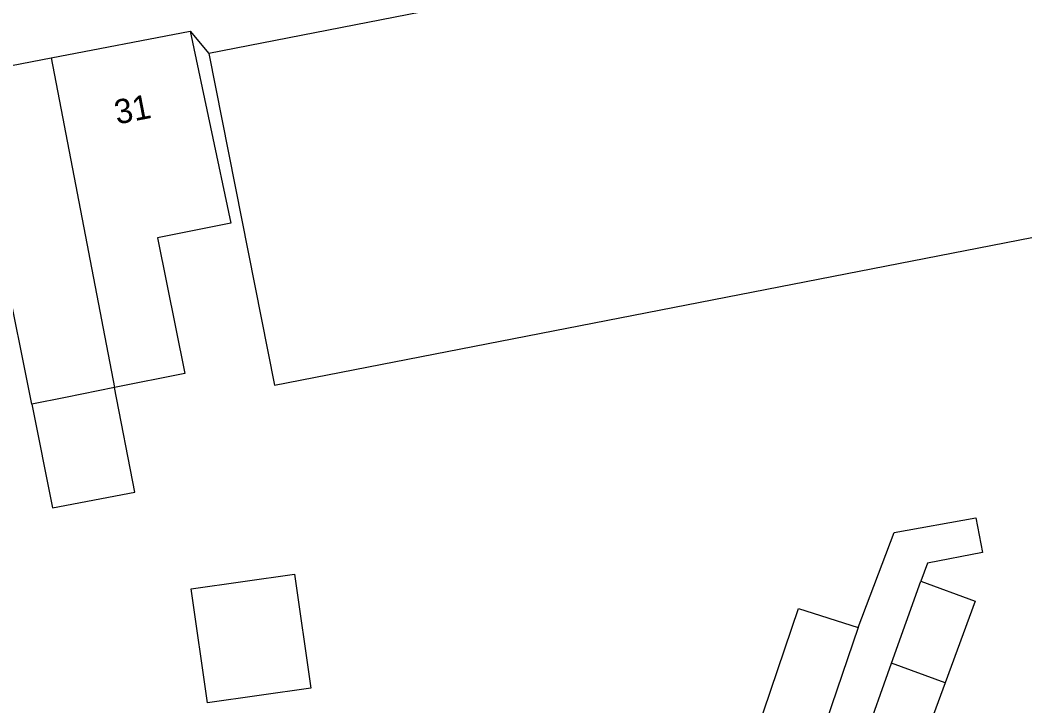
# Model space of a CAD drawing. Extents: x 160379 to 161131, y 383940 to 384849.
# Drawn here: x 160673.1 to 160714.44, y 384770.1 to 384798.32 of the extents above; entities that cross this region are included whole.
import ezdxf

# ---------------------------------------------------------------- set-up
doc = ezdxf.new("R2010")
doc.units = 0
for name, color, linetype in [('IMGEO_Pand', 7, 'Continuous'), ('IMGEO_Pand_nummerreeks', 7, 'Continuous'), ('IMGEO_Voetpad_open', 7, 'Continuous')]:
    doc.layers.add(name, color=color, linetype=linetype)

msp = doc.modelspace()

# ---------------------------------------------------------------- linework, layer by layer
at = {"layer": 'IMGEO_Pand'}
for points in [[(160734.212, 384805.42), (160733.849, 384807.308), (160708.498, 384802.355), (160708.412, 384802.765), (160706.995, 384802.488), (160707.079, 384802.056), (160704.115, 384801.479), (160703.994, 384801.892), (160702.589, 384801.624), (160702.668, 384801.211), (160680.864, 384796.949)], [(160674.38, 384796.767), (160680.098, 384797.869)], [(160680.098, 384797.869), (160681.774, 384789.968), (160678.754, 384789.365), (160679.872, 384783.776), (160676.988, 384783.2)], [(160680.864, 384796.949), (160683.571, 384783.298), (160728.933, 384792.151), (160729.789, 384787.742), (160737.348, 384789.133)], [(160668.056, 384795.549), (160674.38, 384796.767)], [(160674.38, 384796.767), (160676.988, 384783.2)], [(160673.583, 384782.519), (160672.449, 384788.196), (160669.214, 384787.549), (160668.794, 384790.685), (160668.056, 384795.549)], [(160676.988, 384783.2), (160674.969, 384782.796), (160673.583, 384782.519)], [(160673.583, 384782.519), (160674.436, 384778.251), (160677.815, 384778.9), (160676.988, 384783.2)], [(160685.066, 384770.827), (160680.81, 384770.22), (160680.14, 384774.915), (160684.395, 384775.523), (160685.066, 384770.827)], [(160708.96, 384771.858), (160710.158, 384775.229)], [(160710.158, 384775.229), (160712.391, 384774.403), (160711.158, 384771.051)], [(160696.696, 384766.874), (160697.048, 384769.137), (160703.128, 384768.191), (160705.121, 384774.102), (160707.587, 384773.325)], [(160707.587, 384773.325), (160704.952, 384765.59), (160696.696, 384766.874)], [(160707.816, 384768.64), (160708.96, 384771.858)], [(160711.158, 384771.051), (160708.96, 384771.858)], [(160711.158, 384771.051), (160709.952, 384767.775), (160707.816, 384768.64)]]:
    msp.add_lwpolyline(points, dxfattribs=at)
at = {"layer": 'IMGEO_Voetpad_open'}
for points in [[(160680.098, 384797.869), (160680.864, 384796.949)], [(160707.587, 384773.325), (160709.062, 384777.234), (160712.423, 384777.839), (160712.703, 384776.416), (160710.431, 384775.968), (160710.158, 384775.229)]]:
    msp.add_lwpolyline(points, dxfattribs=at)

# ---------------------------------------------------------------- texts
at = {"layer": 'IMGEO_Pand_nummerreeks'}
msp.add_text('31', height=1, rotation=10.8968, dxfattribs=at).set_placement((160677.085, 384794.024))

doc.saveas('drawing.dxf')
